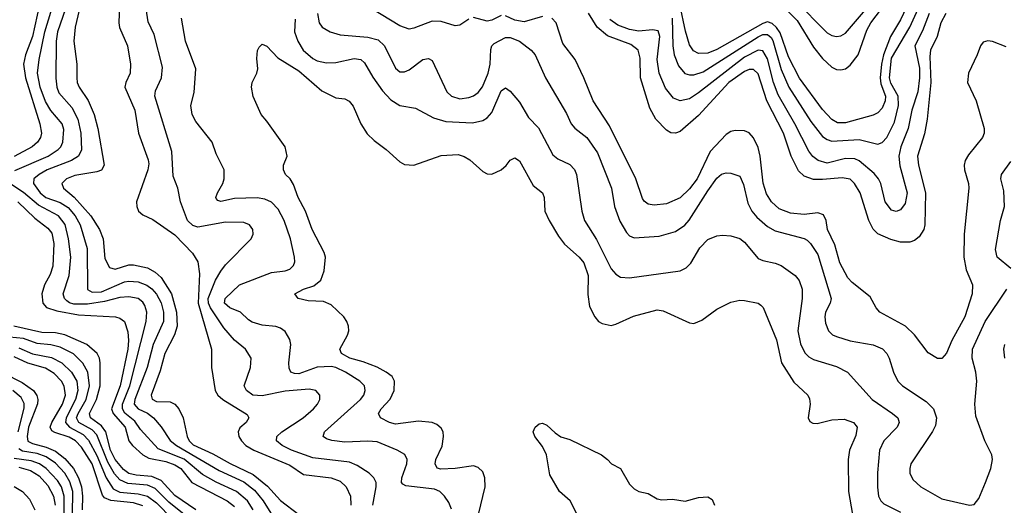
# Model space of a CAD drawing. Header units: inches. Extents: x 884549 to 1028252, y 526810 to 653624.
# Tile 441 of 656: x 924314 to 928601, y 623210 to 625323. Entities that reach past the tile are written whole.
import ezdxf

# ---------------------------------------------------------------- set-up
doc = ezdxf.new("R2010")
doc.units = ezdxf.units.IN
doc.header["$MEASUREMENT"] = 0
doc.layers.add('A9622', color=7, linetype='Continuous')

msp = doc.modelspace()

# ---------------------------------------------------------------- linework, layer by layer
at = {"layer": 'A9622', "color": 5}
for points, elevation in [([(924590, 625440.7), (924555.3, 625290), (924550.4, 625230.4), (924562.5, 625130), (924562.5, 625070), (924564.5, 625050), (924573, 625030), (924612.2, 624972.2), (924638.9, 624910), (924654.3, 624850), (924681.9, 624690), (924670, 624667.9), (924650, 624660.5), (924554.1, 624645.9), (924518.2, 624630), (924497.3, 624610), (924504.7, 624590), (924551, 624551), (924623.4, 624470), (924662.2, 624410), (924677.1, 624370), (924684.4, 624284.4), (924705.5, 624245.5), (924730, 624237.9), (924790, 624256.6), (924810, 624256.5), (924870, 624243.4), (924904.6, 624224.6), (924930, 624201.1), (924975.6, 624130), (924997.5, 624050), (925000.1, 623990), (924987.6, 623952.4), (924945.9, 623870), (924925.4, 623794.6), (924886.1, 623690), (924891.3, 623671.3), (924910, 623662.3), (924970, 623660.2), (924990, 623649.8), (925007.7, 623630), (925026, 623590), (925042.9, 623510), (925051.8, 623490), (925070, 623472.7), (925154.6, 623434.6), (925230, 623392.1), (925330, 623344.7), (925393.3, 623293.3), (925450, 623230.8), (925529.8, 623170)], 2320), ([(924400.2, 625390), (924370.5, 625249.5), (924339, 625170), (924330.2, 625130), (924338.8, 625070), (924402.5, 624870), (924408.9, 624830), (924404.2, 624810), (924391.8, 624790), (924367.7, 624770), (924290, 624727.6)], 2380), ([(924292.6, 624667.4), (924438.5, 624730), (924481.2, 624758.8), (924492.5, 624770), (924501.5, 624790), (924506, 624846), (924499.2, 624870), (924450, 624928.2), (924426.6, 624966.6), (924403.1, 625030), (924392.1, 625090), (924399.1, 625150), (924422.9, 625270), (924465.8, 625410)], 2360), ([(924748.9, 625390), (924746.4, 625310), (924749, 625289), (924783, 625210), (924796.3, 625130), (924795.2, 625090), (924776.1, 625050), (924772.4, 625030), (924815, 624930), (924832.1, 624830), (924873.4, 624713.4), (924875.9, 624695.9), (924872.5, 624670), (924822.3, 624530), (924823.7, 624510), (924831.7, 624490), (924850, 624474), (924894.2, 624454.2), (924990, 624386.5), (925066.6, 624306.6), (925089.9, 624270), (925097.5, 624217.5), (925091.5, 624090), (925149.9, 623890.1), (925148.7, 623810), (925165.3, 623710), (925176.7, 623690), (925198.4, 623670), (925304.9, 623604.9), (925312, 623590), (925300.4, 623570), (925273, 623547), (925265.2, 623530), (925268.4, 623510), (925279.4, 623490), (925298.8, 623470), (925334.1, 623450), (925490, 623384.4), (925550, 623344.6), (925670, 623329.1), (925710, 623314.6), (925736, 623290), (925754.2, 623250), (925756.6, 623210)], 2280), ([(925851.4, 623210), (925866, 623290), (925865.6, 623310), (925856.8, 623330), (925835.1, 623350), (925783.8, 623383.8), (925750, 623397.2), (925590, 623416.2), (925497.4, 623450), (925457.1, 623470), (925431.8, 623490), (925433.8, 623510), (925455.8, 623530), (925548.8, 623590), (925594, 623630), (925610.9, 623650), (925620.4, 623670), (925621.3, 623690), (925603.7, 623710), (925575.1, 623715.1), (925470, 623707.1), (925370, 623685.9), (925329.4, 623689.4), (925301.4, 623710), (925292.2, 623730), (925318.8, 623810), (925321.5, 623850), (925296.8, 623890), (925250, 623929.1), (925202.7, 623982.7), (925145.5, 624070), (925136.5, 624090), (925134.6, 624110), (925166.7, 624190), (925190, 624229.4), (925210, 624256.3), (925321.3, 624370), (925331.1, 624390), (925329.7, 624410), (925314.7, 624430), (925290, 624440.3), (925210, 624442.5), (925090, 624420.6), (925067.4, 624427.4), (925045.4, 624450), (925013.7, 624530), (925002.5, 624590), (924982.8, 624642.8), (924977.2, 624750), (924903, 624990), (924905.9, 625014.1), (924931.3, 625070), (924936.6, 625116.6), (924899.4, 625259.4), (924873.5, 625313.5), (924861.6, 625390)], 2260), ([(927155.2, 625330), (927157.9, 625210), (927164.2, 625170), (927182.3, 625122.3), (927209.7, 625089.7), (927230, 625083.1), (927250, 625082.7), (927290, 625095.8), (927530, 625247.9), (927550, 625258.3), (927570, 625258.2), (927585.6, 625245.6), (927593, 625233), (927630, 625106.4), (927662.7, 625030), (927759.5, 624879.5), (927810, 624815.4), (927830, 624801.5), (927850, 624794.6), (927970, 624802.4), (928050, 624781.3), (928070, 624788.8), (928090, 624811), (928123.3, 624876.7), (928141.2, 624950), (928138.6, 624990), (928107, 625047), (928101.3, 625070), (928110, 625155.7), (928189.9, 625290), (928232.9, 625387.1)], 2360), ([(928189.9, 625410), (928150, 625322.2), (928105.7, 625250), (928075.6, 625170), (928066.8, 625130), (928061.5, 625070), (928064.4, 625044.4), (928083.5, 624990), (928082.5, 624970), (928070, 624937.7), (928050, 624917.2), (928030, 624907.8), (927910, 624873.9), (927874.9, 624874.9), (927850, 624888.2), (927810, 624932.5), (927709.2, 625069.2), (927661.5, 625161.5), (927625.9, 625265.9), (927609.4, 625289.4), (927590, 625306.9), (927570, 625313.3), (927550, 625306.9), (927350, 625193.9), (927310, 625177.6), (927270, 625175.5), (927247.6, 625187.6), (927230, 625214.4), (927212.9, 625272.9), (927188.8, 625390)], 2380), ([(927610, 625411.6), (927700, 625320), (927770, 625203), (927810, 625153.6), (927850, 625117.2), (927870, 625107.1), (927890, 625104.3), (927910, 625109.4), (927930, 625124.8), (927964.8, 625170), (928002.5, 625277.5), (928020.9, 625310), (928066.3, 625370)], 2420), ([(927689.6, 625409.6), (927830, 625265.7), (927850, 625254.4), (927870, 625250.1), (927890, 625253.6), (927910, 625265.1), (928022.8, 625397.2)], 2440), ([(924512.9, 625370), (924478.1, 625270), (924473, 625230), (924471.7, 625068.3), (924475.2, 625030), (924484.4, 625004.4), (924540.6, 624940.6), (924566.7, 624890), (924580.6, 624830), (924583.7, 624756.3), (924569.9, 624730), (924539.5, 624710), (924433.7, 624670), (924398.3, 624650), (924375.9, 624630), (924374.3, 624610), (924403.3, 624570), (924428, 624550), (924490, 624527.7), (924525.5, 624505.5), (924555, 624470), (924577.3, 624430), (924607.3, 624327.3), (924608.9, 624148.9), (924630, 624137.8), (924670, 624139.4), (924770, 624182.2), (924790, 624185.8), (924830, 624182.1), (924867.9, 624167.9), (924890, 624151.6), (924910, 624128.2), (924930, 624091.3), (924940.3, 624050), (924940.3, 624010), (924895.5, 623910), (924868.8, 623810), (924815.4, 623670), (924812.2, 623650), (924830, 623630.3), (924871, 623611), (924897.1, 623590), (924930, 623552.1), (924970, 623491.9), (924996.7, 623470), (925182.1, 623362.1), (925290, 623312.8), (925335.8, 623275.8), (925374.3, 623230), (925436.7, 623130)], 2340), ([(925611, 625350), (925618.8, 625310), (925630.9, 625290.9), (925666, 625270), (925710, 625257.5), (925830, 625247.4), (925875.2, 625235.2), (925902.6, 625210), (925950, 625112.9), (925970, 625096.9), (925990, 625096.8), (926010, 625105.4), (926070, 625150.2), (926094.5, 625154.5), (926110, 625144.9), (926173.9, 625010), (926194.3, 624990), (926230, 624979.5), (926270, 624984.8), (926290, 624992.5), (926310, 625006), (926329.3, 625030.7), (926353.9, 625090), (926362.7, 625130), (926366.2, 625193.8), (926370.5, 625209.5), (926380.4, 625219.6), (926430, 625245.3), (926450, 625246.3), (926490.2, 625230), (926541.3, 625190), (926558.9, 625170), (926602.9, 625070), (926695, 624915), (926714.7, 624870), (926731.1, 624851.1), (926783, 624810), (926830, 624743.9), (926890.8, 624590), (926903.7, 624510), (926927.1, 624447.1), (926956.6, 624396.6), (926970, 624382.7), (926990, 624374.4), (927098.3, 624381.7), (927170, 624401.3), (927210, 624428.7), (927228.9, 624451.1), (927310, 624578.9), (927350, 624633.8), (927370, 624651.2), (927390, 624656.5), (927410, 624654.7), (927450, 624641.7), (927465.4, 624605.4), (927485.3, 624525.3), (927502.2, 624490), (927523.6, 624463.6), (927570, 624423), (927603.9, 624403.9), (927730, 624370.7), (927743.3, 624363.3), (927757.8, 624350), (927790, 624300.8), (927847.6, 624110), (927843.7, 624090), (927823.5, 624050), (927820.5, 624030), (927822.7, 624002.7), (927835.5, 623970), (927852.6, 623952.6), (927870, 623943.9), (927930, 623925.1), (928030, 623908.1), (928070.6, 623890.6), (928089.2, 623870), (928099.3, 623850), (928118.4, 623790), (928137.6, 623750), (928158.3, 623730), (928261.4, 623661.4), (928292.8, 623630), (928306.4, 623590), (928302, 623558), (928288.9, 623531.1), (928195, 623390), (928189.4, 623370), (928190.2, 623350), (928202.5, 623322.5), (928237.4, 623290), (928330, 623238.5), (928450, 623210.2), (928470, 623213.7), (928490, 623239.3), (928519.9, 623310), (928542.8, 623370), (928549.9, 623410), (928546.5, 623430), (928516, 623490), (928477.6, 623597.6), (928472.8, 623650), (928482, 623750), (928477, 623790), (928461.3, 623850), (928463.4, 623890), (928518.2, 624010), (928612.1, 624150)], 2260), ([(926270, 625326.2), (926230, 625299.3), (926210, 625297.1), (926150, 625315), (926110, 625317.2), (926030, 625285.8), (926010, 625282), (925970, 625295.8), (925847, 625370)], 2280), ([(928346.3, 625350), (928325.6, 625310), (928309.1, 625250), (928279.7, 625190), (928276.9, 625163.1), (928282.1, 625050), (928265.2, 624890), (928254, 624826), (928223.8, 624730), (928228, 624690), (928258.1, 624570), (928255.4, 624430), (928250.4, 624410), (928230, 624379), (928210, 624362.6), (928190, 624354.5), (928150, 624354.8), (928106.8, 624366.8), (928051.2, 624391.2), (928030, 624411.9), (928011, 624450), (927973.7, 624570), (927949.7, 624609.7), (927930, 624629.5), (927895.4, 624635.4), (927810, 624627.3), (927770, 624628.2), (927730, 624643), (927705.7, 624665.7), (927674, 624730), (927639.6, 624830), (927567.4, 624970), (927530, 625087.6), (927510, 625106.5), (927490, 625106), (927470, 625098.1), (927401.2, 625050), (927270, 624906.4), (927190, 624836.1), (927170, 624829.3), (927150, 624831), (927130, 624842.2), (927084.1, 624890), (927058.2, 624938.2), (927017.9, 625070), (927016.5, 625156.5), (927007.1, 625190), (926974.6, 625214.6), (926873.6, 625253.6), (926828.4, 625290), (926791.2, 625351.2)], 2320), ([(928274.1, 625350), (928245, 625275), (928211.3, 625210), (928231.9, 625111.9), (928232.2, 625070), (928224.4, 625010), (928199.1, 624930), (928183.2, 624850), (928151.1, 624770), (928141.5, 624730), (928146.9, 624686.9), (928178.2, 624570), (928170, 624524), (928150, 624496.2), (928130, 624488.5), (928110, 624494), (928082, 624530), (928063.3, 624610), (928053.6, 624630), (928034, 624654), (927969.4, 624709.4), (927950, 624717.2), (927910, 624718.5), (927830, 624698.3), (927791.2, 624710), (927767.5, 624727.5), (927750, 624751), (927689, 624870), (927616.4, 624996.4), (927596.7, 625050), (927570, 625152.5), (927550, 625187.7), (927530, 625190.4), (927470, 625160.1), (927270, 625005.2), (927230, 624979.3), (927190, 624969.5), (927161.4, 624981.4), (927125.7, 625025.7), (927099.2, 625090), (927090.1, 625150), (927101.1, 625250), (927094.1, 625274.1), (927070, 625279), (927010, 625273.9), (926970, 625280.2), (926918.9, 625298.9), (926883.5, 625323.5)], 2340), ([(926193.8, 623193.8), (926183, 623223), (926164, 623250), (926143.5, 623270), (926119.7, 623279.7), (925995.2, 623295.2), (925982.1, 623302.1), (925976.5, 623310), (925977.5, 623330), (925999.2, 623390), (926001.1, 623410), (925990.5, 623430.5), (925958, 623450), (925870, 623485.8), (925830, 623489.4), (925730, 623485.1), (925672.7, 623492.7), (925650, 623499.8), (925635.1, 623510), (925641.8, 623530), (925798.1, 623670), (925812.7, 623690), (925819, 623710), (925815.3, 623730), (925795.8, 623750), (925732.7, 623790), (925690.6, 623810), (925670, 623814.5), (925610, 623811.5), (925530, 623782.6), (925510, 623783), (925494, 623790), (925487, 623807), (925485.8, 623830), (925494.5, 623910), (925490, 623931.8), (925470, 623965.7), (925450, 623980.3), (925430, 623987.8), (925370, 623993.3), (925326.8, 624006.8), (925310, 624017.1), (925275.8, 624050), (925229.1, 624070), (925205.8, 624090), (925208.9, 624110), (925270.7, 624169.3), (925410, 624222.6), (925469.8, 624230.2), (925490, 624238), (925506.3, 624253.7), (925511.6, 624270), (925510.7, 624289.3), (925492.7, 624370), (925466.2, 624450), (925439.2, 624499.2), (925410, 624529.2), (925382.2, 624542.2), (925348.1, 624548.1), (925250, 624545.8), (925190, 624532.7), (925176.6, 624536.6), (925170, 624544.5), (925168.1, 624550), (925175.9, 624570), (925199.2, 624610), (925204.8, 624630), (925204.4, 624670), (925170, 624739.3), (925152.6, 624790), (925080.4, 624880.4), (925064.7, 624910), (925059.1, 624950), (925074, 625006), (925081.3, 625110), (925035.7, 625230), (925018.3, 625330)], 2240), ([(925514.3, 625325.7), (925510.6, 625270), (925524.8, 625230), (925549.1, 625190), (925590, 625153.9), (925610, 625143.8), (925650, 625134.8), (925690, 625136.8), (925770, 625154.2), (925799.5, 625150), (925815.5, 625135.5), (925852.4, 625072.4), (925893.8, 625013.8), (925930, 624973.9), (925970, 624950.2), (926038, 624938), (926116, 624896), (926170, 624879.6), (926285.6, 624874.4), (926330, 624883.9), (926350, 624895.8), (926370, 624919.7), (926410, 625014.3), (926430, 625027.4), (926450, 625012.9), (926490, 624964), (926530, 624897.3), (926572.6, 624852.6), (926635.1, 624735.1), (926657.1, 624717.1), (926710, 624693.7), (926730, 624671.7), (926737.9, 624650), (926762.5, 624490), (926774, 624450), (926826, 624366), (926890, 624238.5), (926910, 624215.5), (926930, 624202.8), (926970, 624199.3), (927190, 624230.2), (927216.8, 624243.2), (927236.6, 624263.4), (927275.8, 624330), (927310, 624366), (927350, 624383), (927374, 624386), (927410, 624383.1), (927450, 624371.1), (927470, 624354.4), (927530, 624284.2), (927550, 624274.7), (927603.9, 624263.9), (927630, 624254), (927690.2, 624210), (927708.3, 624188.3), (927720.9, 624150), (927720.5, 624110), (927702, 623970), (927713.3, 623913.3), (927732.9, 623872.9), (927750, 623856.3), (927770, 623845.1), (927870, 623814.4), (927919, 623790), (928025.6, 623670), (928114.9, 623610), (928137.6, 623590), (928143.5, 623570), (928135, 623550), (928076.8, 623490), (928058.3, 623450), (928048.8, 623351.2), (928048.9, 623288.9), (928054.2, 623250), (928063.5, 623230), (928076.5, 623216.5), (928150, 623180.9)], 2240), ([(926410, 625340.8), (926370, 625320.5), (926350, 625317.4), (926290, 625332.7)], 2280), ([(926590, 625336.4), (926510, 625313.9), (926470, 625321.8), (926430, 625340.1)], 2280), ([(928610, 625205), (928550, 625228.1), (928530, 625230.8), (928510, 625224.7), (928497.5, 625210), (928483.6, 625170), (928445.2, 625090), (928441.6, 625050), (928478.2, 624970), (928513.8, 624850), (928513.7, 624830), (928507.1, 624810), (928445.1, 624734.9), (928431.4, 624710), (928427.3, 624690), (928428.1, 624670), (928446, 624610), (928446.6, 624590), (928427.2, 624390), (928425.5, 624290), (928435.2, 624235.2), (928462.7, 624170), (928462, 624130), (928429.9, 624030), (928372.8, 623927.2), (928350, 623872.7), (928330, 623848.7), (928310, 623848.8), (928270, 623874), (928210, 623951.3), (928171.3, 623990), (928058.9, 624050), (928042.8, 624070), (928017.6, 624117.6), (927939.2, 624179.2), (927919.8, 624199.8), (927884.7, 624264.7), (927862.9, 624342.9), (927831.5, 624410), (927825.9, 624450), (927814.7, 624474.7), (927790, 624482.1), (927730, 624475), (927670, 624481.9), (927620.7, 624500.7), (927587.2, 624530), (927566, 624566), (927551.8, 624611.8), (927538.3, 624730), (927530, 624767.6), (927510, 624809.3), (927490, 624830.9), (927470, 624839.8), (927430, 624841), (927410, 624836.3), (927390, 624823), (927320.6, 624750), (927263.9, 624630), (927230, 624587.6), (927190, 624547.7), (927130, 624521.6), (927076.8, 624516.8), (927050, 624520.7), (927033.5, 624533.5), (927025.8, 624545.8), (926996.4, 624630), (926881.7, 624861.7), (926810.9, 624970), (926771, 625070), (926733, 625150), (926679.6, 625219.6), (926650.7, 625310), (926630.5, 625330.5)], 2280), ([(926312.1, 623170), (926340.9, 623290), (926338.8, 623330), (926330, 623355.1), (926310, 623374.1), (926290, 623381.6), (926210.1, 623369.9), (926147.8, 623367.8), (926131.7, 623371.7), (926122.5, 623390), (926126, 623410), (926153.1, 623466.9), (926159.9, 623510), (926157.5, 623530), (926150, 623545.1), (926130, 623561.1), (926109.9, 623569.9), (926050, 623575.7), (925950, 623563.2), (925924, 623570), (925885.1, 623590), (925876.8, 623610), (925888.2, 623630), (925927.5, 623672.5), (925944, 623710), (925945.4, 623750), (925935.3, 623770), (925909.9, 623790), (925870, 623810.7), (925810, 623835), (925751.3, 623850), (925716, 623870), (925708.4, 623890), (925742, 623950), (925746.9, 623970), (925745.1, 623990), (925738.7, 624010), (925724.8, 624030), (925670, 624082.8), (925637.2, 624097.2), (925570, 624100.2), (925526, 624110), (925511.6, 624130), (925549.7, 624150), (925594.3, 624165.7), (925625.9, 624190), (925639.4, 624230), (925645.9, 624290), (925640.2, 624310), (925588.1, 624410), (925558.3, 624490), (925527.3, 624550), (925506.7, 624606.7), (925491.4, 624631.4), (925471.5, 624650), (925462.4, 624670), (925463, 624690), (925478.9, 624730), (925469.8, 624770), (925390, 624882), (925365.1, 624910), (925330, 624988.7), (925323.5, 625030), (925326.4, 625050), (925346.9, 625090), (925351.3, 625108.7), (925346.3, 625153.7), (925349.3, 625189.3), (925356.2, 625203.8), (925370, 625216.3), (925390, 625208.2), (925437.7, 625157.7), (925530, 625101.1), (925630, 625014.3), (925690, 624983.6), (925730, 624978.3), (925749.2, 624969.2), (925766.3, 624946.3), (925800.2, 624870), (925827.1, 624827.1), (925857.1, 624797.1), (925910, 624758.3), (925970, 624704.6), (925990, 624693.1), (926030, 624690.3), (926150, 624732.2), (926223.9, 624736.1), (926250, 624728.4), (926273.9, 624713.9), (926330, 624663), (926350, 624653), (926370, 624650.4), (926410, 624670.4), (926431.9, 624688.1), (926450, 624711.8), (926470, 624722), (926490, 624708.4), (926550, 624601.1), (926591, 624570), (926597.8, 624550), (926600.6, 624490), (926619, 624450), (926660.6, 624380.6), (926685.7, 624345.7), (926750, 624289.2), (926770, 624264.9), (926789.4, 624210), (926787.8, 624127.8), (926794.7, 624074.7), (926817.7, 624030), (926834.9, 624010), (926850, 624000.7), (926890, 623993.2), (926910, 623998.2), (926987, 624033), (927090, 624060.9), (927116.1, 624056.1), (927230, 624003.6), (927250, 624001.5), (927284.7, 624015.3), (927350, 624063.8), (927410, 624094), (927450, 624103.1), (927470, 624101.3), (927530, 624090.3), (927541.3, 624081.3), (927550.9, 624070.9), (927610.1, 623930.1), (927631.8, 623830), (927685.5, 623745.5), (927745.2, 623690), (927753.2, 623673.2), (927755.9, 623650), (927747.7, 623590), (927754.7, 623574.7), (927767.1, 623567.1), (927786.1, 623566.1), (927850, 623581.8), (927904.3, 623584.3), (927944.4, 623570), (927960.2, 623550), (927954.2, 623514.2), (927926.9, 623450), (927921.9, 623410), (927923.6, 623270), (927940.4, 623170)], 2220), ([(928630, 624241.1), (928570.8, 624290), (928563.6, 624323.6), (928585.2, 624450), (928602, 624510), (928598.9, 624578.9), (928586.2, 624630), (928588.7, 624650), (928630, 624706.5)], 2260), ([(925330.6, 623190), (925305.7, 623230), (925257.7, 623270), (925170.3, 623310.3), (925110, 623344.5), (925030.6, 623410.6), (924916.5, 623456.5), (924839.9, 623539.9), (924815.5, 623575.5), (924771.5, 623611.5), (924761.4, 623630), (924762.1, 623650), (924793.5, 623730), (924865.2, 624010), (924867.9, 624050), (924859.1, 624079.1), (924850, 624094.2), (924830, 624109.4), (924790, 624117.4), (924750, 624113.9), (924683.7, 624096.3), (924610, 624084.6), (924550, 624085.6), (924530.8, 624090.8), (924519.4, 624099.4), (924508.5, 624110), (924503.1, 624130), (924529.3, 624210.7), (924536.5, 624290), (924527.3, 624370), (924511.9, 624431.9), (924483.6, 624470), (924395.6, 624515.6), (924330, 624571.2), (924271.6, 624610)], 2360), ([(924306.2, 624530), (924380.2, 624460.2), (924436.7, 624416.7), (924453.6, 624393.6), (924462.2, 624350), (924457.9, 624250), (924446.2, 624213.8), (924422.1, 624170), (924410.9, 624130), (924415.3, 624090), (924430.3, 624070.3), (924476.3, 624056.3), (924570, 624038.3), (924730.7, 624030.7), (924750, 624024.9), (924770, 624009.8), (924785.2, 623965.2), (924787.9, 623927.9), (924784.5, 623890), (924751.2, 623730), (924714.1, 623630), (924720.4, 623610), (924773.3, 623550), (924790, 623489.9), (924804.7, 623470), (924850, 623429.3), (924875.9, 623415.9), (924950, 623400.7), (924990, 623386.7), (925015.1, 623370), (925063.5, 623310), (925217.7, 623230), (925250, 623204.8)], 2380), ([(925081.5, 623190), (924990, 623253), (924930, 623318.4), (924890, 623335.6), (924820.7, 623340.7), (924790, 623348.5), (924766, 623366), (924730, 623409), (924710.1, 623450), (924689.5, 623530), (924670, 623555.2), (924622.3, 623590), (924617.8, 623610), (924649.1, 623670), (924664.6, 623730), (924665.1, 623830), (924661.6, 623850), (924650.8, 623870.8), (924605.9, 623910), (924510, 623951.3), (924470, 623961), (924410, 623961.8), (924289.2, 623989.2)], 2420), ([(925029.6, 623170), (924963.6, 623223.6), (924903.8, 623283.8), (924870, 623297.1), (924784.9, 623304.9), (924750, 623321.2), (924727.3, 623347.3), (924698.1, 623398.1), (924650, 623516.1), (924630, 623538.3), (924571.1, 623571.1), (924561.9, 623590), (924568.9, 623610), (924604.2, 623670), (924618.5, 623730), (924610.5, 623790), (924588.8, 623828.8), (924548.8, 623868.8), (924490, 623898.9), (924450, 623908.8), (924390, 623914.8), (924330, 623936.5), (924270, 623942.2)], 2440), ([(924310, 623895), (924370, 623869.5), (924452.8, 623852.8), (924496.9, 623830), (924540.3, 623790), (924563.2, 623750), (924567.4, 623710), (924557.5, 623670), (924516.1, 623590), (924513.3, 623570), (924531.1, 623550), (924590, 623518), (924613.5, 623493.5), (924650, 623427.5), (924690.3, 623330.3), (924721.4, 623281.4), (924750, 623267.1), (924830, 623260.6), (924870.3, 623250.3), (924910, 623220.7), (924979.8, 623150)], 2460), ([(928603.9, 623850), (928599.5, 623890), (928603.2, 623910)], 2240), ([(924850, 623208.3), (924810, 623221), (924711.3, 623231.3), (924683.3, 623243.3), (924674.3, 623254.3), (924629.1, 623390), (924582.5, 623462.5), (924556.4, 623490), (924530, 623507), (924466.8, 623526.8), (924454.6, 623534.6), (924446.8, 623550), (924454.3, 623570), (924500.1, 623650), (924512.9, 623690), (924508.4, 623728.4), (924496.7, 623750), (924464, 623784), (924426.8, 623806.8), (924350, 623828.8), (924290, 623855.7)], 2480), ([(924155.3, 623830), (924324.5, 623744.5), (924373.9, 623710), (924388.1, 623688.1), (924392.7, 623670), (924391.2, 623651.2), (924353.1, 623550), (924347.1, 623510), (924349.4, 623489.4), (924370, 623478.5), (924430, 623462.8), (924470, 623445.2), (924510, 623414.1), (924548.1, 623370), (924569.7, 623330), (924583.1, 623290), (924587.6, 623250), (924585.7, 623190)], 2520), ([(924307.2, 623530), (924333.2, 623633.2), (924332.9, 623652.9), (924319.8, 623679.8), (924284.2, 623710)], 2540), ([(926740.9, 623170), (926711.6, 623230), (926664.5, 623270), (926622.5, 623342.5), (926607.6, 623430), (926590, 623466), (926557.2, 623510), (926549.2, 623530), (926559, 623550), (926575.5, 623564.5), (926590, 623567.7), (926610, 623559.5), (926645.1, 623525.1), (926670, 623508), (926710, 623496), (926847.7, 623430), (926874, 623410), (926891, 623390), (926930, 623370.7), (926970, 623302.6), (926990, 623281.5), (927010, 623270.3), (927050, 623260.9), (927090, 623238.4), (927110, 623234.4), (927156.1, 623236.1), (927211.9, 623228.1), (927270, 623243.8), (927310, 623247.3), (927330, 623236), (927338.8, 623210)], 2180), ([(924507.5, 623127.5), (924507.6, 623250), (924495.5, 623290), (924478.4, 623318.4), (924430, 623369.7), (924399.9, 623390), (924363.7, 623403.7), (924290, 623414.2)], 2560), ([(924544.6, 623170), (924546, 623270), (924532.4, 623312.4), (924510.4, 623350.4), (924470, 623393.1), (924430, 623421), (924390, 623436.2), (924325.8, 623445.8), (924310, 623455.7)], 2540), ([(924310, 623375.8), (924361.3, 623361.3), (924398.3, 623338.3), (924436.7, 623296.7), (924461.3, 623250), (924469.1, 623210)], 2580), ([(924290, 623292.5), (924326.5, 623270), (924357.4, 623237.4), (924379.6, 623190)], 2620)]:
    msp.add_lwpolyline(points, dxfattribs=dict(at, elevation=elevation))

doc.saveas('drawing.dxf')
